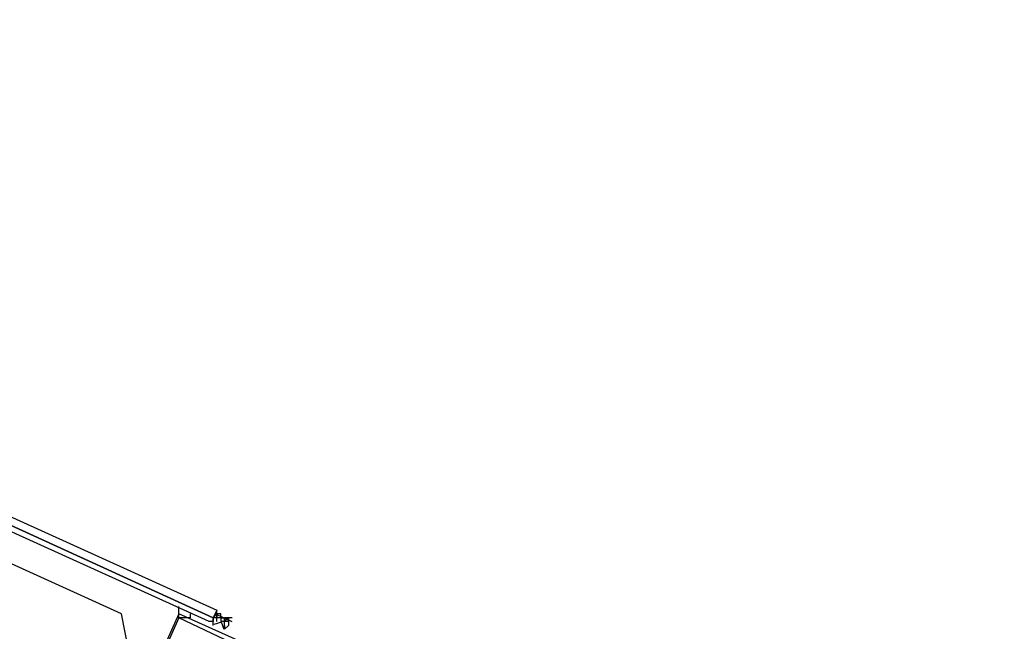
# Model space of a CAD drawing. Header units: feet. Extents: x -79 to 198, y -22 to 181.
# Tile 979 of 982: x 133.64 to 137.09, y 143.48 to 145.62. Entities that reach past the tile are written whole.
import ezdxf

# ---------------------------------------------------------------- set-up
doc = ezdxf.new("R2010")
doc.units = ezdxf.units.FT
doc.layers.add('A-AREA-UNIDAD', color=30, linetype='CONTINUOUS')
doc.layers.add('A-LINEA', color=7, linetype='CONTINUOUS')

msp = doc.modelspace()

# ---------------------------------------------------------------- linework, layer by layer
at = {"layer": 'A-AREA-UNIDAD'}
msp.add_lwpolyline([(137.088, 126.2044), (136.16, 134.0622), (134.688, 143.2533), (134.048, 143.2889), (134, 143.5378), (130.912, 144.9422), (130.4, 144.9422), (130.208, 145.2622), (127.168, 146.4889), (126.672, 146.4889), (126.64, 146.7022), (123.52, 147.8578), (122.88, 147.8933), (122.848, 148.0889), (115.808, 150.2578)], dxfattribs=at)
at = {"layer": 'A-LINEA'}
for p, q in [((134.2133, 143.5644), (134.2133, 143.5644)), ((134.2133, 143.5644), (134.2133, 143.5644)), ((134.2267, 143.5511), (134.2267, 143.5511)), ((134.2267, 143.5511), (134.2267, 143.5511)), ((134.2267, 143.5511), (134.2267, 143.5511)), ((134.2267, 143.5511), (134.2267, 143.5511)), ((134.3333, 143.5511), (134.3333, 143.5511)), ((134.3333, 143.5511), (134.3333, 143.5511)), ((134.3333, 143.5511), (134.3333, 143.5511)), ((134.3333, 143.5511), (134.3333, 143.5511)), ((134.3333, 143.5511), (134.3333, 143.5511)), ((134.3333, 143.5511), (134.3333, 143.5511)), ((134.32, 143.5244), (134.32, 143.5244)), ((134.32, 143.5244), (134.32, 143.5244)), ((134.32, 143.5244), (134.32, 143.5244)), ((134.32, 143.5244), (134.32, 143.5244)), ((134.32, 143.5111), (134.32, 143.5244)), ((134.3333, 143.5244), (134.32, 143.5244)), ((134.32, 143.5244), (134.32, 143.5244)), ((134.32, 143.5244), (134.32, 143.5244)), ((134.32, 143.5244), (134.32, 143.5244)), ((134.32, 143.5244), (134.32, 143.5244)), ((134.32, 143.5244), (134.32, 143.5244)), ((134.32, 143.5244), (134.32, 143.5244)), ((134.32, 143.5244), (134.32, 143.5244)), ((134.32, 143.5111), (134.32, 143.5244)), ((134.3333, 143.5244), (134.32, 143.5244)), ((134.32, 143.5244), (134.32, 143.5244)), ((134.32, 143.5244), (134.32, 143.5244)), ((134.32, 143.5244), (134.32, 143.5244)), ((134.32, 143.5111), (134.32, 143.5111)), ((134.32, 143.5111), (134.32, 143.5111)), ((134.32, 143.5111), (134.32, 143.5111)), ((134.32, 143.5111), (134.32, 143.5111)), ((134.32, 143.5111), (134.32, 143.5111)), ((134.32, 143.5111), (134.32, 143.5111)), ((134.32, 143.5111), (134.32, 143.5111)), ((134.32, 143.5111), (134.32, 143.5111)), ((134.32, 143.5111), (134.32, 143.5111)), ((134.32, 143.5111), (134.32, 143.5111)), ((134.32, 143.5111), (134.32, 143.5111)), ((134.32, 143.5111), (134.32, 143.5111)), ((134.32, 143.5111), (134.32, 143.5111)), ((134.32, 143.5111), (134.32, 143.5111)), ((134.32, 143.5111), (134.32, 143.5111)), ((134.32, 143.5111), (134.32, 143.5111)), ((134.32, 143.5111), (134.32, 143.5111)), ((134.32, 143.5111), (134.32, 143.5111)), ((134.32, 143.5111), (134.32, 143.5111)), ((134.32, 143.5111), (134.32, 143.5111)), ((134.32, 143.5111), (134.32, 143.5111)), ((134.32, 143.5111), (134.32, 143.5111)), ((134.32, 143.5111), (134.32, 143.5111)), ((134.32, 143.5111), (134.32, 143.5111)), ((134.3331, 143.5355), (134.3859, 143.5114)), ((134.3331, 143.5355), (134.3859, 143.5114)), ((134.3333, 143.5378), (134.3333, 143.5378)), ((134.3333, 143.5244), (134.3333, 143.5378)), ((134.3333, 143.5378), (134.3333, 143.5378)), ((134.3333, 143.5378), (134.3333, 143.5378)), ((134.3467, 143.5378), (134.3333, 143.5378)), ((134.3333, 143.5378), (134.3333, 143.5378)), ((134.3333, 143.5378), (134.3333, 143.5378)), ((134.3333, 143.5378), (134.3333, 143.5378)), ((134.3333, 143.5378), (134.3333, 143.5244)), ((134.3333, 143.5378), (134.3333, 143.5378)), ((134.3333, 143.5378), (134.3333, 143.5378)), ((134.3333, 143.5378), (134.3333, 143.5378)), ((134.3333, 143.5378), (134.3333, 143.5378)), ((134.3333, 143.5378), (134.3333, 143.5378)), ((134.3333, 143.5378), (134.3333, 143.5378)), ((134.3333, 143.5378), (134.3333, 143.5378)), ((134.3333, 143.5244), (134.3333, 143.5378)), ((134.3333, 143.5244), (134.3333, 143.5378)), ((134.3333, 143.5378), (134.3333, 143.5378)), ((134.3333, 143.5378), (134.3333, 143.5378)), ((134.3333, 143.5378), (134.3333, 143.5378)), ((134.3333, 143.5378), (134.3333, 143.5378)), ((134.3333, 143.5378), (134.3333, 143.5378)), ((134.3333, 143.5378), (134.3333, 143.5378)), ((134.3333, 143.5378), (134.3333, 143.5378)), ((134.3333, 143.5378), (134.3333, 143.5378)), ((134.3333, 143.5244), (134.3333, 143.5378)), ((134.3333, 143.5378), (134.3333, 143.5378)), ((134.3333, 143.5378), (134.3333, 143.5378)), ((134.3467, 143.5378), (134.3333, 143.5378)), ((134.3333, 143.5378), (134.3333, 143.5378)), ((134.3333, 143.5378), (134.3333, 143.5378)), ((134.3333, 143.5378), (134.3333, 143.5378)), ((134.3333, 143.5378), (134.3333, 143.5244)), ((134.3333, 143.5378), (134.3333, 143.5378)), ((134.3333, 143.5378), (134.3333, 143.5378)), ((134.3333, 143.5378), (134.3333, 143.5378)), ((134.3333, 143.5378), (134.3333, 143.5378)), ((134.3333, 143.5378), (134.3333, 143.5378)), ((134.3333, 143.5378), (134.3333, 143.5378)), ((134.3333, 143.5378), (134.3333, 143.5378)), ((134.3333, 143.5244), (134.3333, 143.5378)), ((134.3333, 143.5244), (134.3333, 143.5378)), ((134.3333, 143.5378), (134.3333, 143.5378)), ((134.3333, 143.5378), (134.3333, 143.5378)), ((134.3333, 143.5378), (134.3333, 143.5378)), ((134.3333, 143.5378), (134.3333, 143.5378)), ((134.3333, 143.5378), (134.3333, 143.5378)), ((134.3333, 143.5378), (134.3333, 143.5378)), ((134.3333, 143.5378), (134.3333, 143.5378)), ((134.3333, 143.5244), (134.3333, 143.5244)), ((134.3333, 143.5244), (134.3333, 143.5244)), ((134.3333, 143.5244), (134.3333, 143.5244)), ((134.3333, 143.5111), (134.3333, 143.5244)), ((134.3333, 143.5244), (134.3333, 143.5244)), ((134.3333, 143.5244), (134.3333, 143.5244)), ((134.3467, 143.5244), (134.3333, 143.5244)), ((134.3333, 143.5244), (134.3333, 143.5244)), ((134.3333, 143.5111), (134.3333, 143.5244)), ((134.3467, 143.5244), (134.3333, 143.5244)), ((134.3333, 143.5111), (134.3333, 143.5244)), ((134.3333, 143.5244), (134.3333, 143.5244)), ((134.3467, 143.5244), (134.3333, 143.5244)), ((134.3467, 143.5244), (134.3333, 143.5244)), ((134.3333, 143.5244), (134.3333, 143.5244)), ((134.3467, 143.5244), (134.3333, 143.5244)), ((134.3333, 143.5244), (134.3333, 143.5244)), ((134.3333, 143.5244), (134.3333, 143.5244)), ((134.3333, 143.5244), (134.3333, 143.5244)), ((134.3333, 143.5244), (134.3333, 143.5244)), ((134.3333, 143.5244), (134.3333, 143.5244)), ((134.3333, 143.5244), (134.3333, 143.5244)), ((134.3333, 143.5244), (134.3333, 143.5244)), ((134.3333, 143.5244), (134.3333, 143.5244)), ((134.3333, 143.5244), (134.3333, 143.5244)), ((134.3333, 143.5244), (134.3333, 143.5244)), ((134.3333, 143.5244), (134.3333, 143.5244)), ((134.3333, 143.5244), (134.3333, 143.5244)), ((134.3333, 143.5244), (134.3333, 143.5244)), ((134.3333, 143.5244), (134.3333, 143.5244)), ((134.3333, 143.5244), (134.3333, 143.5244)), ((134.3333, 143.5244), (134.3333, 143.5244)), ((134.3333, 143.5244), (134.3333, 143.5244)), ((134.3333, 143.5244), (134.3333, 143.5244)), ((134.3333, 143.5111), (134.3333, 143.5244)), ((134.3333, 143.5244), (134.3333, 143.5244)), ((134.3333, 143.5244), (134.3333, 143.5244)), ((134.3467, 143.5244), (134.3333, 143.5244)), ((134.3333, 143.5244), (134.3333, 143.5244)), ((134.3333, 143.5111), (134.3333, 143.5244)), ((134.3467, 143.5244), (134.3333, 143.5244)), ((134.3333, 143.5111), (134.3333, 143.5244)), ((134.3333, 143.5244), (134.3333, 143.5244)), ((134.3467, 143.5244), (134.3333, 143.5244)), ((134.3467, 143.5244), (134.3333, 143.5244)), ((134.3333, 143.5244), (134.3333, 143.5244)), ((134.3467, 143.5244), (134.3333, 143.5244)), ((134.3333, 143.5244), (134.3333, 143.5244)), ((134.3333, 143.5244), (134.3333, 143.5244)), ((134.3333, 143.5244), (134.3333, 143.5244)), ((134.3333, 143.5244), (134.3333, 143.5244)), ((134.3333, 143.5244), (134.3333, 143.5244)), ((134.3333, 143.5244), (134.3333, 143.5244)), ((134.3333, 143.5244), (134.3333, 143.5244)), ((134.3333, 143.5244), (134.3333, 143.5244)), ((134.3333, 143.5244), (134.3333, 143.5244)), ((134.3333, 143.5244), (134.3333, 143.5244)), ((134.3333, 143.5244), (134.3333, 143.5244)), ((134.3333, 143.5244), (134.3333, 143.5244)), ((134.3333, 143.5244), (134.3333, 143.5244)), ((134.3333, 143.5244), (134.3333, 143.5244)), ((134.3333, 143.5244), (134.3333, 143.5244)), ((134.3333, 143.5111), (134.3333, 143.5111)), ((134.3333, 143.5111), (134.3333, 143.5111)), ((134.3333, 143.5111), (134.3333, 143.5111)), ((134.3333, 143.5111), (134.3333, 143.5111)), ((134.3333, 143.5111), (134.3333, 143.5111)), ((134.3333, 143.5111), (134.3333, 143.5111)), ((134.3467, 143.5378), (134.3467, 143.5378)), ((134.3467, 143.5378), (134.3467, 143.5378)), ((134.3467, 143.5378), (134.3467, 143.5378)), ((134.3467, 143.5378), (134.3467, 143.5378)), ((134.3467, 143.5378), (134.3467, 143.5378)), ((134.3467, 143.5244), (134.3467, 143.5378)), ((134.3467, 143.5244), (134.3467, 143.5378)), ((134.3467, 143.5378), (134.3467, 143.5378)), ((134.3467, 143.5378), (134.3467, 143.5378)), ((134.3467, 143.5378), (134.3467, 143.5378)), ((134.3467, 143.5378), (134.3467, 143.5378)), ((134.3467, 143.5378), (134.3467, 143.5378)), ((134.3467, 143.5378), (134.3467, 143.5378)), ((134.3467, 143.5378), (134.3467, 143.5378)), ((134.3467, 143.5244), (134.3467, 143.5378)), ((134.3467, 143.5244), (134.3467, 143.5378)), ((134.3467, 143.5378), (134.3467, 143.5378)), ((134.3467, 143.5378), (134.3467, 143.5378)), ((134.3467, 143.5244), (134.3467, 143.5111)), ((134.3467, 143.5244), (134.3467, 143.5244)), ((134.3467, 143.5244), (134.3467, 143.5244)), ((134.3467, 143.5244), (134.3467, 143.5244)), ((134.3467, 143.5244), (134.3467, 143.5244)), ((134.3467, 143.5244), (134.3467, 143.5244)), ((134.3467, 143.5244), (134.3467, 143.5244)), ((134.3467, 143.5244), (134.3467, 143.5244)), ((134.3467, 143.5244), (134.3467, 143.5244)), ((134.3467, 143.5244), (134.3467, 143.5244)), ((134.3467, 143.5244), (134.3467, 143.5244)), ((134.3467, 143.5244), (134.3467, 143.5244)), ((134.3467, 143.5244), (134.3467, 143.5244)), ((134.3467, 143.5244), (134.3467, 143.5244)), ((134.3467, 143.5244), (134.3467, 143.5244)), ((134.3467, 143.5244), (134.3467, 143.5244)), ((134.3467, 143.5244), (134.3467, 143.5244)), ((134.3467, 143.5244), (134.3467, 143.5244)), ((134.3467, 143.5244), (134.3467, 143.5244)), ((134.3467, 143.5244), (134.3467, 143.5244)), ((134.3467, 143.5244), (134.3467, 143.5244)), ((134.3467, 143.5244), (134.3467, 143.5244)), ((134.3467, 143.5244), (134.3467, 143.5244)), ((134.3467, 143.5244), (134.3467, 143.5244)), ((134.3467, 143.5244), (134.3467, 143.5244)), ((134.3467, 143.5244), (134.3467, 143.5244)), ((134.3467, 143.5244), (134.3467, 143.5244)), ((134.3467, 143.5244), (134.3467, 143.5111)), ((134.3467, 143.5244), (134.3467, 143.5244)), ((134.3467, 143.5244), (134.3467, 143.5244)), ((134.3467, 143.5244), (134.3467, 143.5244)), ((134.3467, 143.5244), (134.3467, 143.5244)), ((134.3467, 143.5244), (134.3467, 143.5244)), ((134.3467, 143.5244), (134.3467, 143.5244)), ((134.3467, 143.5244), (134.3467, 143.5244)), ((134.3467, 143.5244), (134.3467, 143.5244)), ((134.3467, 143.5244), (134.3467, 143.5244)), ((134.3467, 143.5244), (134.3467, 143.5244)), ((134.3467, 143.5244), (134.3467, 143.5244)), ((134.3467, 143.5244), (134.3467, 143.5244)), ((134.3467, 143.5244), (134.3467, 143.5244)), ((134.3467, 143.5244), (134.3467, 143.5244)), ((134.3467, 143.5244), (134.3467, 143.5244)), ((134.3467, 143.5244), (134.3467, 143.5244)), ((134.3467, 143.5244), (134.3467, 143.5244)), ((134.3467, 143.5244), (134.3467, 143.5244)), ((134.3467, 143.5244), (134.3467, 143.5244)), ((134.3467, 143.5244), (134.3467, 143.5244)), ((134.3467, 143.5244), (134.3467, 143.5244)), ((134.3467, 143.5244), (134.3467, 143.5244)), ((134.3467, 143.5244), (134.3467, 143.5244)), ((134.3467, 143.5244), (134.3467, 143.5244)), ((134.3467, 143.5244), (134.3467, 143.5244)), ((134.3467, 143.5244), (134.3467, 143.5244)), ((134.3467, 143.5111), (134.3467, 143.5111)), ((134.3467, 143.5111), (134.3467, 143.5111)), ((134.36, 143.5111), (134.3467, 143.5111)), ((134.3467, 143.5111), (134.3467, 143.5111)), ((134.36, 143.5111), (134.3467, 143.5111)), ((134.3467, 143.5111), (134.3467, 143.5111)), ((134.36, 143.5111), (134.3467, 143.5111)), ((134.36, 143.5111), (134.3467, 143.5111)), ((134.3467, 143.5111), (134.3467, 143.5111)), ((134.3467, 143.5111), (134.3467, 143.5111)), ((134.3467, 143.5111), (134.3467, 143.5111)), ((134.3467, 143.5111), (134.3467, 143.5111)), ((134.3467, 143.5111), (134.3467, 143.5111)), ((134.3467, 143.5111), (134.3467, 143.5111)), ((134.3467, 143.5111), (134.3467, 143.5111)), ((134.3467, 143.5111), (134.3467, 143.5111)), ((134.3467, 143.5111), (134.3467, 143.5111)), ((134.3467, 143.5111), (134.3467, 143.5111)), ((134.3467, 143.5111), (134.3467, 143.5111)), ((134.3467, 143.5111), (134.3467, 143.5111)), ((134.36, 143.5111), (134.3467, 143.5111)), ((134.3467, 143.5111), (134.3467, 143.5111)), ((134.36, 143.5111), (134.3467, 143.5111)), ((134.3467, 143.5111), (134.3467, 143.5111)), ((134.36, 143.5111), (134.3467, 143.5111)), ((134.36, 143.5111), (134.3467, 143.5111)), ((134.3467, 143.5111), (134.3467, 143.5111)), ((134.3467, 143.5111), (134.3467, 143.5111)), ((134.3467, 143.5111), (134.3467, 143.5111)), ((134.3467, 143.5111), (134.3467, 143.5111)), ((134.3467, 143.5111), (134.3467, 143.5111)), ((134.3467, 143.5111), (134.3467, 143.5111)), ((134.3467, 143.5111), (134.3467, 143.5111)), ((134.3467, 143.5111), (134.3467, 143.5111)), ((134.3467, 143.5111), (134.3467, 143.5111)), ((134.3467, 143.5111), (134.3467, 143.5111)), ((134.36, 143.5244), (134.36, 143.5244)), ((134.36, 143.5244), (134.36, 143.5244)), ((134.36, 143.5244), (134.36, 143.5244)), ((134.3733, 143.5244), (134.36, 143.5244)), ((134.36, 143.5111), (134.36, 143.5244)), ((134.36, 143.5244), (134.36, 143.5244)), ((134.36, 143.5244), (134.36, 143.5244)), ((134.36, 143.5244), (134.36, 143.5244)), ((134.36, 143.5244), (134.36, 143.5244)), ((134.36, 143.5244), (134.36, 143.5244)), ((134.36, 143.5111), (134.36, 143.5244)), ((134.36, 143.5244), (134.3733, 143.5244)), ((134.36, 143.5111), (134.36, 143.5244)), ((134.36, 143.5244), (134.36, 143.5244)), ((134.36, 143.5244), (134.36, 143.5244)), ((134.36, 143.5244), (134.36, 143.5244)), ((134.36, 143.5244), (134.36, 143.5244)), ((134.36, 143.5244), (134.36, 143.5244)), ((134.3733, 143.5244), (134.36, 143.5111)), ((134.36, 143.5244), (134.36, 143.5244)), ((134.36, 143.5244), (134.36, 143.5244)), ((134.36, 143.5244), (134.36, 143.5244)), ((134.36, 143.5244), (134.36, 143.5244)), ((134.36, 143.5244), (134.36, 143.5244)), ((134.36, 143.5244), (134.36, 143.5244)), ((134.36, 143.5244), (134.36, 143.5244)), ((134.36, 143.5244), (134.36, 143.5244)), ((134.36, 143.5244), (134.36, 143.5244)), ((134.36, 143.5244), (134.36, 143.5244)), ((134.36, 143.5244), (134.36, 143.5244)), ((134.36, 143.5244), (134.36, 143.5244)), ((134.36, 143.5244), (134.36, 143.5244)), ((134.36, 143.5244), (134.36, 143.5244)), ((134.36, 143.5244), (134.36, 143.5244)), ((134.3733, 143.5244), (134.36, 143.5244)), ((134.36, 143.5111), (134.36, 143.5244)), ((134.36, 143.5244), (134.36, 143.5244)), ((134.36, 143.5244), (134.36, 143.5244)), ((134.36, 143.5244), (134.36, 143.5244)), ((134.36, 143.5244), (134.36, 143.5244)), ((134.36, 143.5244), (134.36, 143.5244)), ((134.36, 143.5111), (134.36, 143.5244)), ((134.36, 143.5244), (134.3733, 143.5244)), ((134.36, 143.5111), (134.36, 143.5244)), ((134.36, 143.5244), (134.36, 143.5244)), ((134.36, 143.5244), (134.36, 143.5244)), ((134.36, 143.5244), (134.36, 143.5244)), ((134.36, 143.5244), (134.36, 143.5244)), ((134.36, 143.5244), (134.36, 143.5244)), ((134.3733, 143.5244), (134.36, 143.5111)), ((134.36, 143.5244), (134.36, 143.5244)), ((134.36, 143.5244), (134.36, 143.5244)), ((134.36, 143.5244), (134.36, 143.5244)), ((134.36, 143.5244), (134.36, 143.5244)), ((134.36, 143.5244), (134.36, 143.5244)), ((134.36, 143.5244), (134.36, 143.5244)), ((134.36, 143.5244), (134.36, 143.5244)), ((134.36, 143.5244), (134.36, 143.5244)), ((134.36, 143.5244), (134.36, 143.5244)), ((134.36, 143.5244), (134.36, 143.5244)), ((134.36, 143.5244), (134.36, 143.5244)), ((134.36, 143.5244), (134.36, 143.5244)), ((134.36, 143.5111), (134.36, 143.5111)), ((134.36, 143.4978), (134.36, 143.5111)), ((134.3733, 143.5111), (134.36, 143.5111)), ((134.36, 143.5111), (134.36, 143.5111)), ((134.36, 143.5111), (134.36, 143.5111)), ((134.36, 143.5111), (134.36, 143.5111)), ((134.36, 143.5111), (134.36, 143.5111)), ((134.36, 143.5111), (134.36, 143.5111)), ((134.36, 143.5111), (134.36, 143.5111)), ((134.36, 143.5111), (134.36, 143.5111)), ((134.36, 143.5111), (134.36, 143.5111)), ((134.36, 143.5111), (134.36, 143.5111)), ((134.3733, 143.5111), (134.36, 143.5111)), ((134.36, 143.5111), (134.36, 143.5111)), ((134.36, 143.5111), (134.36, 143.5111)), ((134.36, 143.5111), (134.36, 143.5111)), ((134.36, 143.5111), (134.36, 143.5111)), ((134.36, 143.5111), (134.36, 143.5111)), ((134.36, 143.5111), (134.36, 143.5111)), ((134.36, 143.5111), (134.36, 143.5111)), ((134.36, 143.5111), (134.36, 143.5111)), ((134.36, 143.4978), (134.36, 143.5111)), ((134.3733, 143.5111), (134.36, 143.5111)), ((134.36, 143.5111), (134.36, 143.5111)), ((134.36, 143.5111), (134.36, 143.5111)), ((134.36, 143.5111), (134.36, 143.5111)), ((134.36, 143.5111), (134.36, 143.5111)), ((134.36, 143.5111), (134.36, 143.5111)), ((134.36, 143.5111), (134.36, 143.5111)), ((134.36, 143.5111), (134.36, 143.5111)), ((134.36, 143.5111), (134.36, 143.5111)), ((134.36, 143.5111), (134.36, 143.5111)), ((134.3733, 143.5111), (134.36, 143.5111)), ((134.36, 143.5111), (134.36, 143.5111)), ((134.36, 143.5111), (134.36, 143.5111)), ((134.36, 143.5111), (134.36, 143.5111)), ((134.36, 143.5111), (134.36, 143.5111)), ((134.36, 143.5111), (134.36, 143.5111)), ((134.36, 143.5111), (134.36, 143.5111)), ((134.36, 143.5111), (134.36, 143.5111)), ((134.3733, 143.5244), (134.3733, 143.5244)), ((134.3733, 143.5244), (134.3733, 143.5244)), ((134.3733, 143.5244), (134.3733, 143.5244)), ((134.3733, 143.5244), (134.3733, 143.5244)), ((134.3733, 143.5244), (134.3733, 143.5244)), ((134.3733, 143.5244), (134.3733, 143.5244)), ((134.3733, 143.5244), (134.3733, 143.5244)), ((134.3733, 143.5244), (134.3733, 143.5244)), ((134.3733, 143.5244), (134.3733, 143.5244)), ((134.3733, 143.5244), (134.3733, 143.5244)), ((134.3733, 143.5244), (134.3733, 143.5244)), ((134.3733, 143.5244), (134.3733, 143.5244)), ((134.3733, 143.5244), (134.3733, 143.5244)), ((134.3867, 143.5244), (134.3733, 143.5244)), ((134.3733, 143.5244), (134.3733, 143.5244)), ((134.3733, 143.5244), (134.3733, 143.5244)), ((134.3733, 143.5244), (134.3733, 143.5244)), ((134.3733, 143.5244), (134.3733, 143.5244)), ((134.3733, 143.5244), (134.3733, 143.5244)), ((134.3733, 143.5244), (134.3733, 143.5244)), ((134.3733, 143.5244), (134.3733, 143.5244)), ((134.3733, 143.5244), (134.3733, 143.5244)), ((134.3733, 143.5244), (134.3733, 143.5244)), ((134.3733, 143.5244), (134.3733, 143.5244)), ((134.3733, 143.5244), (134.3733, 143.5244)), ((134.3733, 143.5244), (134.3733, 143.5244)), ((134.3733, 143.5244), (134.3733, 143.5244)), ((134.3867, 143.5244), (134.3733, 143.5244)), ((134.3733, 143.5111), (134.3733, 143.5111)), ((134.3733, 143.5111), (134.3733, 143.5111)), ((134.3733, 143.5111), (134.3733, 143.5111)), ((134.3733, 143.5111), (134.3733, 143.5111)), ((134.3733, 143.5111), (134.3733, 143.5111)), ((134.3733, 143.5111), (134.3733, 143.5111)), ((134.3733, 143.5111), (134.3733, 143.5111)), ((134.3733, 143.5111), (134.3733, 143.5111)), ((134.3733, 143.5111), (134.3733, 143.5111)), ((134.3733, 143.5111), (134.3733, 143.5111)), ((134.3733, 143.5111), (134.3733, 143.5111)), ((134.3733, 143.5111), (134.3733, 143.5111)), ((134.3733, 143.5111), (134.3733, 143.5111)), ((134.3733, 143.5111), (134.3733, 143.5111)), ((134.3733, 143.5111), (134.3733, 143.5111)), ((134.3733, 143.5111), (134.3733, 143.5111)), ((134.3733, 143.5111), (134.3733, 143.5111)), ((134.3733, 143.5111), (134.3733, 143.5111)), ((134.3733, 143.5111), (134.3733, 143.5111)), ((134.3733, 143.5111), (134.3733, 143.5111)), ((134.3733, 143.5111), (134.3733, 143.5111)), ((134.3733, 143.5111), (134.3733, 143.5111)), ((134.3733, 143.5111), (134.3733, 143.5111)), ((134.3733, 143.5111), (134.3733, 143.5111)), ((134.3733, 143.5111), (134.3733, 143.5111)), ((134.3733, 143.5111), (134.3733, 143.5111)), ((134.3733, 143.5111), (134.3733, 143.5111)), ((134.3733, 143.5111), (134.3733, 143.5111)), ((134.3733, 143.5111), (134.3733, 143.5111)), ((134.3733, 143.5111), (134.3733, 143.5111)), ((134.3733, 143.5111), (134.3733, 143.5111)), ((134.3733, 143.5111), (134.3733, 143.5111)), ((134.3733, 143.5111), (134.3733, 143.5111)), ((134.3733, 143.5111), (134.3733, 143.5111)), ((134.3733, 143.5111), (134.3733, 143.5111)), ((134.3733, 143.5111), (134.3733, 143.5111)), ((134.3733, 143.5111), (134.3733, 143.5111)), ((134.3733, 143.5111), (134.3733, 143.5111)), ((134.3733, 143.5111), (134.3733, 143.5111)), ((134.3733, 143.5111), (134.3733, 143.5111)), ((134.32, 143.4978), (134.32, 143.4978)), ((134.32, 143.4978), (134.32, 143.4978)), ((134.36, 143.4844), (134.36, 143.4978)), ((134.36, 143.4978), (134.36, 143.4978)), ((134.36, 143.4978), (134.36, 143.4978)), ((134.36, 143.4978), (134.36, 143.4978)), ((134.36, 143.4978), (134.36, 143.4978)), ((134.36, 143.4978), (134.36, 143.4978)), ((134.36, 143.4978), (134.36, 143.4978)), ((134.36, 143.4978), (134.36, 143.4978)), ((134.36, 143.4978), (134.36, 143.4978)), ((134.36, 143.4978), (134.36, 143.4978)), ((134.36, 143.4978), (134.36, 143.4978)), ((134.36, 143.4978), (134.36, 143.4978)), ((134.36, 143.4978), (134.36, 143.4978)), ((134.36, 143.4978), (134.36, 143.4978)), ((134.36, 143.4978), (134.36, 143.4978)), ((134.36, 143.4978), (134.36, 143.4978)), ((134.36, 143.4978), (134.36, 143.4978)), ((134.36, 143.4978), (134.36, 143.4844)), ((134.36, 143.4844), (134.36, 143.4978)), ((134.36, 143.4978), (134.36, 143.4978)), ((134.36, 143.4978), (134.36, 143.4978)), ((134.36, 143.4978), (134.36, 143.4978)), ((134.36, 143.4978), (134.36, 143.4978)), ((134.36, 143.4978), (134.36, 143.4978)), ((134.36, 143.4978), (134.36, 143.4978)), ((134.36, 143.4978), (134.36, 143.4978)), ((134.36, 143.4978), (134.36, 143.4978)), ((134.36, 143.4978), (134.36, 143.4978)), ((134.36, 143.4978), (134.36, 143.4978)), ((134.36, 143.4978), (134.36, 143.4978)), ((134.36, 143.4978), (134.36, 143.4978)), ((134.36, 143.4978), (134.36, 143.4978)), ((134.36, 143.4978), (134.36, 143.4978)), ((134.36, 143.4978), (134.36, 143.4978)), ((134.36, 143.4978), (134.36, 143.4978)), ((134.36, 143.4978), (134.36, 143.4844)), ((134.3733, 143.4978), (134.3733, 143.4978)), ((134.3733, 143.4978), (134.3733, 143.4978)), ((134.3733, 143.4978), (134.3733, 143.4978)), ((134.3733, 143.4978), (134.3733, 143.4978)), ((134.3733, 143.4978), (134.3733, 143.4978)), ((134.3733, 143.4978), (134.3733, 143.4978)), ((134.3733, 143.4978), (134.3733, 143.4978)), ((134.3733, 143.4978), (134.3733, 143.4978)), ((134.3733, 143.4978), (134.3733, 143.4978)), ((134.3733, 143.4978), (134.3733, 143.4978))]:
    msp.add_line(p, q, dxfattribs=at)
for points in [[(130.7333, 145.1644), (134.32, 143.5244), (134.32, 143.5111), (134.3067, 143.5111), (130.72, 145.1378), (130.72, 145.1511), (130.7333, 145.1644)], [(130.7333, 145.1644), (134.32, 143.5244), (134.32, 143.5111), (134.3067, 143.5111), (130.72, 145.1378), (130.72, 145.1511), (130.7333, 145.1644)], [(130.7467, 145.1778), (134.3333, 143.5511), (134.32, 143.5244), (130.7333, 145.1644), (130.7333, 145.1778), (130.7467, 145.1778)], [(130.7467, 145.1778), (134.3333, 143.5511), (134.32, 143.5244), (130.7333, 145.1644), (130.7333, 145.1778), (130.7467, 145.1778)], [(134.2, 143.5244), (134.2, 143.5244), (134.2, 143.5244), (134.2, 143.5244), (134.2, 143.5378), (134.2, 143.5378), (134.2, 143.5378), (134.2, 143.5378), (134.2, 143.5644), (134.2, 143.5644)], [(134.2, 143.5244), (134.2, 143.5244), (134.2, 143.5244), (134.2, 143.5244), (134.2, 143.5378), (134.2, 143.5378), (134.2, 143.5378), (134.2, 143.5378), (134.2, 143.5644), (134.2, 143.5644)], [(134.2133, 143.5511), (134.2133, 143.5511), (134.2133, 143.5511)], [(134.2133, 143.5511), (134.2133, 143.5511), (134.2133, 143.5511)], [(134.32, 143.4978), (134.32, 143.5111), (134.32, 143.5244), (134.3333, 143.5378), (134.3333, 143.5511)], [(134.32, 143.4978), (134.32, 143.5111), (134.32, 143.5244), (134.3333, 143.5378), (134.3333, 143.5511)], [(133.96, 143.0044), (134.2133, 142.8844), (134.4667, 143.4178), (134.2, 143.5378), (133.96, 143.0044)], [(133.96, 143.0044), (134.2133, 142.8844), (134.4667, 143.4178), (134.2, 143.5378), (133.96, 143.0044)], [(133.9733, 143.0178), (134.2133, 142.8978), (134.4533, 143.4044), (134.2, 143.5244), (133.9733, 143.0178)], [(133.9733, 143.0178), (134.2133, 142.8978), (134.4533, 143.4044), (134.2, 143.5244), (133.9733, 143.0178)], [(134.2133, 143.5244), (134.2133, 143.5244), (134.2133, 143.5244), (134.2133, 143.5244), (134.2, 143.5244)], [(134.2133, 143.5244), (134.2133, 143.5244), (134.2133, 143.5244), (134.2133, 143.5244), (134.2, 143.5244)], [(134.24, 143.5378), (134.24, 143.5378), (134.24, 143.5378), (134.24, 143.5244), (134.24, 143.5244), (134.2133, 143.5244), (134.2133, 143.5244), (134.2133, 143.5244), (134.2133, 143.5244), (134.2133, 143.5244), (134.2133, 143.5244), (134.2133, 143.5244)], [(134.24, 143.5378), (134.24, 143.5378), (134.24, 143.5378), (134.24, 143.5244), (134.24, 143.5244), (134.2133, 143.5244), (134.2133, 143.5244), (134.2133, 143.5244), (134.2133, 143.5244), (134.2133, 143.5244), (134.2133, 143.5244), (134.2133, 143.5244)], [(134.3582, 143.4829), (134.3488, 143.5091), (134.3223, 143.5005)], [(134.3582, 143.4829), (134.3488, 143.5091), (134.3223, 143.5005)], [(134.3333, 143.5244), (134.3333, 143.5244), (134.3333, 143.5378), (134.3333, 143.5378)], [(134.3333, 143.5244), (134.3333, 143.5244), (134.3333, 143.5378), (134.3333, 143.5378)], [(134.3467, 143.5244), (134.36, 143.5244), (134.36, 143.5111)], [(134.3467, 143.5244), (134.36, 143.5244), (134.36, 143.5111)], [(134.3733, 143.5244), (134.3733, 143.5111), (134.3733, 143.4978), (134.36, 143.4844)], [(134.3733, 143.5244), (134.3733, 143.5111), (134.3733, 143.4978), (134.36, 143.4844)], [(134.3733, 143.5111), (134.3733, 143.5111), (134.3733, 143.5244)], [(134.3733, 143.5111), (134.3733, 143.5111), (134.3733, 143.5244)]]:
    msp.add_lwpolyline(points, dxfattribs=at)

doc.saveas('drawing.dxf')
